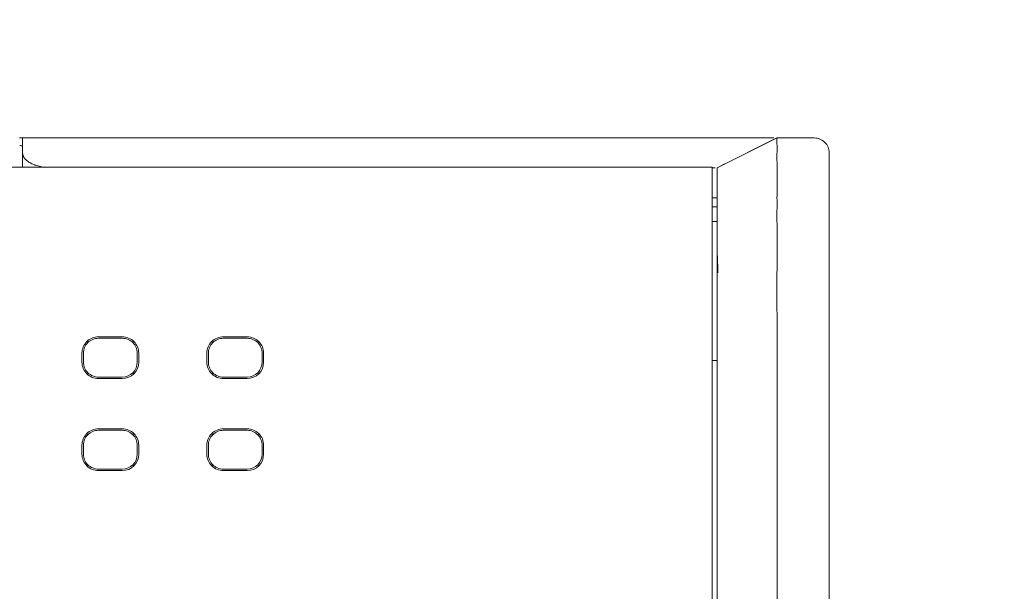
# Model space of a CAD drawing. Header units: millimetres. Extents: x -1114 to 1396, y -630 to 631.
# Tile 659 of 780: x 456 to 489, y 154 to 173. Entities that reach past the tile are written whole.
import ezdxf

# ---------------------------------------------------------------- set-up
doc = ezdxf.new("R2010")
doc.units = ezdxf.units.MM
doc.header["$MEASUREMENT"] = 0

msp = doc.modelspace()

# ---------------------------------------------------------------- linework, layer by layer
at = {"lineweight": 18}
for points, knots in [([(1038.9843, -629.7647), (1038.9843, -629.7647), (-1111.4882, -629.7647), (-1111.4882, -629.7647), (-1111.4882, -629.7647), (-1111.4882, -629.7647), (-1111.4882, 630.7883), (-1111.4882, 630.7883), (-1111.4882, 630.7883), (-1111.4882, 630.7883), (1038.9843, 630.7883), (1038.9843, 630.7883)], [0, 0, 0, 0, 0.3333333, 0.3333333, 0.3333333, 0.3333333, 0.6666667, 0.6666667, 0.6666667, 0.6666667, 1, 1, 1, 1]), ([(476.5767, 168.8846), (476.0942, 168.8846), (475.6179, 168.8846), (475.1319, 168.8846), (475.1319, 168.8846), (474.6459, 168.8846), (474.1501, 168.8846), (473.6862, 168.8846), (473.6862, 168.8846), (473.2223, 168.8846), (472.7903, 168.8846), (472.3582, 168.8846), (472.3582, 168.8846), (467.0527, 168.8846), (461.7444, 168.8846), (456.4341, 168.8846), (456.4341, 168.8846), (456.3201, 168.8846), (456.206, 168.8846), (456.092, 168.8846)], [0, 0, 0, 0, 0.2, 0.2, 0.2, 0.2, 0.4, 0.4, 0.4, 0.4, 0.6, 0.6, 0.6, 0.6, 0.8, 0.8, 0.8, 0.8, 1, 1, 1, 1]), ([(456.092, 168.3846), (456.092, 168.3916), (456.092, 168.3985), (456.092, 168.4054), (456.092, 168.4054), (456.092, 168.5652), (456.092, 168.7249), (456.092, 168.8846)], [0, 0, 0, 0, 0.5, 0.5, 0.5, 0.5, 1, 1, 1, 1]), ([(481.1467, 168.8846), (481.1083, 168.8846), (481.0653, 168.8846), (481.0175, 168.8846), (481.0175, 168.8846), (480.9696, 168.8846), (480.9171, 168.8846), (480.8596, 168.8846), (480.8596, 168.8846), (480.8021, 168.8846), (480.7398, 168.8846), (480.6726, 168.8846), (480.6726, 168.8846), (480.639, 168.8846), (480.6042, 168.8846), (480.5681, 168.8846), (480.5681, 168.8846), (480.532, 168.8846), (480.495, 168.8846), (480.457, 168.8846), (480.457, 168.8846), (480.381, 168.8846), (480.3011, 168.8846), (480.2175, 168.8846), (480.2175, 168.8846), (480.1339, 168.8846), (480.0465, 168.8846), (479.9555, 168.8846), (479.9555, 168.8846), (479.8644, 168.8846), (479.7696, 168.8846), (479.6709, 168.8846), (479.6709, 168.8846), (479.6463, 168.8846), (479.6214, 168.8846), (479.5962, 168.8846), (479.5962, 168.8846), (479.5711, 168.8846), (479.5457, 168.8846), (479.5202, 168.8846), (479.5202, 168.8846), (479.4693, 168.8846), (479.4178, 168.8846), (479.3657, 168.8846), (479.3657, 168.8846), (479.2615, 168.8846), (479.155, 168.8846), (479.0463, 168.8846), (479.0463, 168.8846), (478.9377, 168.8846), (478.8268, 168.8846), (478.7137, 168.8846), (478.7137, 168.8846), (478.6006, 168.8846), (478.4851, 168.8846), (478.3674, 168.8846), (478.3674, 168.8846), (478.3086, 168.8846), (478.2496, 168.8846), (478.1905, 168.8846), (478.1905, 168.8846), (478.161, 168.8846), (478.1314, 168.8846), (478.1018, 168.8846), (478.1018, 168.8846), (478.0722, 168.8846), (478.0427, 168.8846), (478.013, 168.8846), (478.013, 168.8846), (477.5391, 168.8846), (477.0563, 168.8846), (476.5767, 168.8846)], [0, 0, 0, 0, 0.0555556, 0.0555556, 0.0555556, 0.0555556, 0.1111111, 0.1111111, 0.1111111, 0.1111111, 0.1666667, 0.1666667, 0.1666667, 0.1666667, 0.2222222, 0.2222222, 0.2222222, 0.2222222, 0.2777778, 0.2777778, 0.2777778, 0.2777778, 0.3333333, 0.3333333, 0.3333333, 0.3333333, 0.3888889, 0.3888889, 0.3888889, 0.3888889, 0.4444444, 0.4444444, 0.4444444, 0.4444444, 0.5, 0.5, 0.5, 0.5, 0.5555556, 0.5555556, 0.5555556, 0.5555556, 0.6111111, 0.6111111, 0.6111111, 0.6111111, 0.6666667, 0.6666667, 0.6666667, 0.6666667, 0.7222222, 0.7222222, 0.7222222, 0.7222222, 0.7777778, 0.7777778, 0.7777778, 0.7777778, 0.8333333, 0.8333333, 0.8333333, 0.8333333, 0.8888889, 0.8888889, 0.8888889, 0.8888889, 0.9444444, 0.9444444, 0.9444444, 0.9444444, 1, 1, 1, 1]), ([(481.3456, 168.8846), (481.3478, 168.8846), (481.3473, 168.8817), (481.3459, 168.8761), (481.3459, 168.8761), (481.3445, 168.8704), (481.3422, 168.862), (481.3405, 168.8508), (481.3405, 168.8508), (481.3388, 168.8396), (481.3377, 168.8256), (481.3386, 168.8089), (481.3386, 168.8089), (481.3388, 168.8047), (481.3392, 168.8004), (481.3396, 168.7958), (481.3396, 168.7958), (481.3401, 168.7913), (481.3404, 168.7866), (481.3408, 168.7817), (481.3408, 168.7817), (481.3416, 168.772), (481.3422, 168.7615), (481.3428, 168.7504), (481.3428, 168.7504), (481.3434, 168.7392), (481.3438, 168.7273), (481.3442, 168.7148), (481.3442, 168.7148), (481.3446, 168.7022), (481.345, 168.689), (481.3452, 168.6751), (481.3452, 168.6751), (481.3458, 168.6475), (481.346, 168.6173), (481.3461, 168.5846), (481.3461, 168.5846), (481.3462, 168.5194), (481.3457, 168.4443), (481.3453, 168.3594), (481.3453, 168.3594), (481.3452, 168.3381), (481.3452, 168.3163), (481.3451, 168.2938), (481.3451, 168.2938), (481.3451, 168.2713), (481.345, 168.2482), (481.345, 168.2245), (481.345, 168.2245), (481.345, 168.177), (481.3453, 168.1276), (481.3455, 168.0764), (481.3455, 168.0764), (481.3458, 167.9739), (481.3457, 167.8638), (481.3456, 167.7464), (481.3456, 167.7464), (481.3456, 167.6876), (481.3456, 167.627), (481.3456, 167.5645), (481.3456, 167.5645), (481.3456, 167.5332), (481.3456, 167.5014), (481.3456, 167.4693), (481.3456, 167.4693), (481.3456, 167.4371), (481.3457, 167.4046), (481.3457, 167.3717), (481.3457, 167.3717), (481.3457, 167.2404), (481.3456, 167.104), (481.3455, 166.9624)], [0, 0, 0, 0, 0.0555556, 0.0555556, 0.0555556, 0.0555556, 0.1111111, 0.1111111, 0.1111111, 0.1111111, 0.1666667, 0.1666667, 0.1666667, 0.1666667, 0.2222222, 0.2222222, 0.2222222, 0.2222222, 0.2777778, 0.2777778, 0.2777778, 0.2777778, 0.3333333, 0.3333333, 0.3333333, 0.3333333, 0.3888889, 0.3888889, 0.3888889, 0.3888889, 0.4444444, 0.4444444, 0.4444444, 0.4444444, 0.5, 0.5, 0.5, 0.5, 0.5555556, 0.5555556, 0.5555556, 0.5555556, 0.6111111, 0.6111111, 0.6111111, 0.6111111, 0.6666667, 0.6666667, 0.6666667, 0.6666667, 0.7222222, 0.7222222, 0.7222222, 0.7222222, 0.7777778, 0.7777778, 0.7777778, 0.7777778, 0.8333333, 0.8333333, 0.8333333, 0.8333333, 0.8888889, 0.8888889, 0.8888889, 0.8888889, 0.9444444, 0.9444444, 0.9444444, 0.9444444, 1, 1, 1, 1]), ([(483.0923, 168.3846), (483.0923, 168.5172), (483.0397, 168.6444), (482.9459, 168.7382), (482.9459, 168.7382), (482.8521, 168.8319), (482.7249, 168.8846), (482.5923, 168.8846)], [0, 0, 0, 0, 0.5, 0.5, 0.5, 0.5, 1, 1, 1, 1]), ([(455.995, 168.63), (456.0022, 168.6296), (456.009, 168.6292), (456.0153, 168.6288), (456.0153, 168.6288), (456.0404, 168.6273), (456.0595, 168.6262), (456.0724, 168.6254), (456.0724, 168.6254), (456.0757, 168.6252), (456.0785, 168.6251), (456.081, 168.6249), (456.081, 168.6249), (456.0834, 168.6248), (456.0854, 168.6247), (456.0871, 168.6246), (456.0871, 168.6246), (456.0903, 168.6244), (456.092, 168.6243), (456.092, 168.6243)], [0, 0, 0, 0, 0.2, 0.2, 0.2, 0.2, 0.4, 0.4, 0.4, 0.4, 0.6, 0.6, 0.6, 0.6, 0.8, 0.8, 0.8, 0.8, 1, 1, 1, 1]), ([(456.092, 168.3846), (456.092, 168.3536), (456.0977, 168.3229), (456.1092, 168.2923), (456.1092, 168.2923), (456.112, 168.2846), (456.1153, 168.277), (456.1189, 168.2694), (456.1189, 168.2694), (456.1225, 168.2617), (456.1265, 168.2541), (456.1308, 168.2465), (456.1308, 168.2465), (456.1395, 168.2314), (456.1496, 168.2165), (456.1612, 168.2018), (456.1612, 168.2018), (456.1727, 168.1872), (456.1856, 168.1728), (456.2, 168.1586), (456.2, 168.1586), (456.2071, 168.1515), (456.2147, 168.1445), (456.2226, 168.1375), (456.2226, 168.1375), (456.2305, 168.1305), (456.2388, 168.1236), (456.2474, 168.1169), (456.2474, 168.1169), (456.2818, 168.0898), (456.3212, 168.0644), (456.3659, 168.0408), (456.3659, 168.0408), (456.3882, 168.029), (456.4118, 168.0177), (456.4369, 168.0068), (456.4369, 168.0068), (456.4494, 168.0014), (456.4623, 167.9961), (456.4754, 167.9909), (456.4754, 167.9909), (456.4885, 167.9858), (456.5018, 167.9809), (456.5154, 167.9761), (456.5154, 167.9761), (456.5697, 167.9569), (456.6279, 167.9404), (456.6901, 167.9268), (456.6901, 167.9268), (456.7056, 167.9233), (456.7214, 167.9201), (456.7375, 167.9171), (456.7375, 167.9171), (456.7536, 167.914), (456.77, 167.9112), (456.7863, 167.9085), (456.7863, 167.9085), (456.8031, 167.9058), (456.82, 167.9034), (456.8369, 167.9011)], [0, 0, 0, 0, 0.0666667, 0.0666667, 0.0666667, 0.0666667, 0.1333333, 0.1333333, 0.1333333, 0.1333333, 0.2, 0.2, 0.2, 0.2, 0.2666667, 0.2666667, 0.2666667, 0.2666667, 0.3333333, 0.3333333, 0.3333333, 0.3333333, 0.4, 0.4, 0.4, 0.4, 0.4666667, 0.4666667, 0.4666667, 0.4666667, 0.5333333, 0.5333333, 0.5333333, 0.5333333, 0.6, 0.6, 0.6, 0.6, 0.6666667, 0.6666667, 0.6666667, 0.6666667, 0.7333333, 0.7333333, 0.7333333, 0.7333333, 0.8, 0.8, 0.8, 0.8, 0.8666667, 0.8666667, 0.8666667, 0.8666667, 0.9333333, 0.9333333, 0.9333333, 0.9333333, 1, 1, 1, 1]), ([(479.1762, 167.8846), (479.1818, 167.8846), (479.1874, 167.8846), (479.1927, 167.8846), (479.1927, 167.8846), (479.2177, 167.8846), (479.2397, 167.8846), (479.2588, 167.8846), (479.2588, 167.8846), (479.2649, 167.8845), (479.2706, 167.8845), (479.2761, 167.8845)], [0, 0, 0, 0, 0.3333333, 0.3333333, 0.3333333, 0.3333333, 0.6666667, 0.6666667, 0.6666667, 0.6666667, 1, 1, 1, 1]), ([(479.3457, 165.5145), (479.3457, 165.6573), (479.3457, 165.8008), (479.3457, 165.9433), (479.3457, 165.9433), (479.3457, 165.979), (479.3457, 166.0145), (479.3457, 166.05), (479.3457, 166.05), (479.3457, 166.0855), (479.3457, 166.1209), (479.3457, 166.1562), (479.3457, 166.1562), (479.3457, 166.2269), (479.3457, 166.2971), (479.3457, 166.3671), (479.3457, 166.3671), (479.3457, 166.402), (479.3457, 166.437), (479.3457, 166.4717), (479.3457, 166.4717), (479.3457, 166.5064), (479.3457, 166.5407), (479.3457, 166.5746), (479.3457, 166.5746), (479.3457, 166.6422), (479.3457, 166.7082), (479.3457, 166.7724), (479.3457, 166.7724), (479.3457, 166.8367), (479.3457, 166.8991), (479.3457, 166.9599), (479.3457, 166.9599), (479.3457, 166.9902), (479.3457, 167.0202), (479.3457, 167.0497), (479.3457, 167.0497), (479.3457, 167.0644), (479.3457, 167.0791), (479.3457, 167.0935), (479.3457, 167.0935), (479.3457, 167.1079), (479.3457, 167.1222), (479.3457, 167.1363), (479.3457, 167.1363), (479.3457, 167.1926), (479.3457, 167.2462), (479.3457, 167.297), (479.3457, 167.297), (479.3457, 167.3478), (479.3457, 167.3958), (479.3457, 167.4411), (479.3457, 167.4411), (479.3457, 167.4637), (479.3457, 167.4856), (479.3457, 167.5068), (479.3457, 167.5068), (479.3457, 167.528), (479.3457, 167.5485), (479.3457, 167.568), (479.3457, 167.568), (479.3457, 167.607), (479.3457, 167.6425), (479.3457, 167.6745), (479.3457, 167.6745), (479.3457, 167.7065), (479.3457, 167.735), (479.3457, 167.7601), (479.3457, 167.7601), (479.3457, 167.7726), (479.3457, 167.7842), (479.3457, 167.7949), (479.3457, 167.7949), (479.3457, 167.8056), (479.3457, 167.8155), (479.3457, 167.8243), (479.3457, 167.8243), (479.3457, 167.8419), (479.3457, 167.8556), (479.3457, 167.8651), (479.3457, 167.8651), (479.3457, 167.8747), (479.3457, 167.8802), (479.3457, 167.8813)], [0, 0, 0, 0, 0.047619, 0.047619, 0.047619, 0.047619, 0.0952381, 0.0952381, 0.0952381, 0.0952381, 0.1428571, 0.1428571, 0.1428571, 0.1428571, 0.1904762, 0.1904762, 0.1904762, 0.1904762, 0.2380952, 0.2380952, 0.2380952, 0.2380952, 0.2857143, 0.2857143, 0.2857143, 0.2857143, 0.3333333, 0.3333333, 0.3333333, 0.3333333, 0.3809524, 0.3809524, 0.3809524, 0.3809524, 0.4285714, 0.4285714, 0.4285714, 0.4285714, 0.4761905, 0.4761905, 0.4761905, 0.4761905, 0.5238095, 0.5238095, 0.5238095, 0.5238095, 0.5714286, 0.5714286, 0.5714286, 0.5714286, 0.6190476, 0.6190476, 0.6190476, 0.6190476, 0.6666667, 0.6666667, 0.6666667, 0.6666667, 0.7142857, 0.7142857, 0.7142857, 0.7142857, 0.7619048, 0.7619048, 0.7619048, 0.7619048, 0.8095238, 0.8095238, 0.8095238, 0.8095238, 0.8571429, 0.8571429, 0.8571429, 0.8571429, 0.9047619, 0.9047619, 0.9047619, 0.9047619, 0.952381, 0.952381, 0.952381, 0.952381, 1, 1, 1, 1]), ([(481.3455, 166.9624), (481.3454, 166.8499), (481.3457, 166.7348), (481.3458, 166.6179), (481.3458, 166.6179), (481.3458, 166.501), (481.3455, 166.3827), (481.344, 166.2631)], [0, 0, 0, 0, 0.5, 0.5, 0.5, 0.5, 1, 1, 1, 1]), ([(481.344, 166.2626), (481.3432, 166.1999), (481.344, 166.137), (481.3449, 166.074), (481.3449, 166.074), (481.3459, 166.0109), (481.3469, 165.9478), (481.3459, 165.8846)], [0, 0, 0, 0, 0.5, 0.5, 0.5, 0.5, 1, 1, 1, 1]), ([(481.3497, 116.995), (481.3429, 117.4939), (481.3452, 117.9927), (481.3458, 118.4916), (481.3458, 118.4916), (481.3463, 118.9904), (481.3458, 119.4893), (481.3456, 119.9881), (481.3456, 119.9881), (481.3454, 120.487), (481.3455, 120.9858), (481.3455, 121.4847), (481.3455, 121.4847), (481.3455, 121.9835), (481.3455, 122.4824), (481.3455, 122.9812), (481.3455, 122.9812), (481.3456, 124.9766), (481.3456, 126.972), (481.3456, 128.9674), (481.3456, 128.9674), (481.3457, 132.9582), (481.3457, 136.949), (481.3457, 140.9398), (481.3457, 140.9398), (481.3457, 144.9306), (481.3456, 148.9214), (481.3456, 152.9122), (481.3456, 152.9122), (481.3456, 153.9099), (481.3456, 154.9076), (481.3456, 155.9053), (481.3456, 155.9053), (481.3456, 156.903), (481.3455, 157.9007), (481.3456, 158.8984), (481.3456, 158.8984), (481.3456, 159.8961), (481.346, 160.8938), (481.3459, 161.8915), (481.3459, 161.8915), (481.3458, 162.1409), (481.3458, 162.3904), (481.3457, 162.6398), (481.3457, 162.6398), (481.3456, 162.8892), (481.3454, 163.1386), (481.3453, 163.3881), (481.3453, 163.3881), (481.3451, 163.8869), (481.3451, 164.3858), (481.3462, 164.8846)], [0, 0, 0, 0, 0.0769231, 0.0769231, 0.0769231, 0.0769231, 0.1538462, 0.1538462, 0.1538462, 0.1538462, 0.2307692, 0.2307692, 0.2307692, 0.2307692, 0.3076923, 0.3076923, 0.3076923, 0.3076923, 0.3846154, 0.3846154, 0.3846154, 0.3846154, 0.4615385, 0.4615385, 0.4615385, 0.4615385, 0.5384615, 0.5384615, 0.5384615, 0.5384615, 0.6153846, 0.6153846, 0.6153846, 0.6153846, 0.6923077, 0.6923077, 0.6923077, 0.6923077, 0.7692308, 0.7692308, 0.7692308, 0.7692308, 0.8461538, 0.8461538, 0.8461538, 0.8461538, 0.9230769, 0.9230769, 0.9230769, 0.9230769, 1, 1, 1, 1]), ([(479.3457, 117.5828), (479.3457, 117.9543), (479.3457, 118.333), (479.3457, 118.7014), (479.3457, 118.7014), (479.3457, 119.0699), (479.3457, 119.4283), (479.3457, 119.8195), (479.3457, 119.8195), (479.3457, 120.2108), (479.3457, 120.635), (479.3457, 121.059), (479.3457, 121.059), (479.3457, 133.1486), (479.3457, 145.0871), (479.3457, 157.2073), (479.3457, 157.2073), (479.3457, 158.0798), (479.3457, 158.9531), (479.3457, 159.7587), (479.3457, 159.7587), (479.3457, 160.5643), (479.3457, 161.3021), (479.3457, 162.061), (479.3457, 162.061), (479.3457, 162.8199), (479.3457, 163.5998), (479.3457, 164.3637)], [0, 0, 0, 0, 0.1428571, 0.1428571, 0.1428571, 0.1428571, 0.2857143, 0.2857143, 0.2857143, 0.2857143, 0.4285714, 0.4285714, 0.4285714, 0.4285714, 0.5714286, 0.5714286, 0.5714286, 0.5714286, 0.7142857, 0.7142857, 0.7142857, 0.7142857, 0.8571429, 0.8571429, 0.8571429, 0.8571429, 1, 1, 1, 1]), ([(458.6286, 162.2268), (458.4827, 162.2268), (458.3428, 162.1689), (458.2396, 162.0657), (458.2396, 162.0657), (458.1365, 161.9626), (458.0785, 161.8226), (458.0785, 161.6768)], [0, 0, 0, 0, 0.5, 0.5, 0.5, 0.5, 1, 1, 1, 1]), ([(458.6286, 162.1768), (458.496, 162.1768), (458.3688, 162.1241), (458.275, 162.0303), (458.275, 162.0303), (458.1813, 161.9365), (458.1286, 161.8094), (458.1286, 161.6768)], [0, 0, 0, 0, 0.5, 0.5, 0.5, 0.5, 1, 1, 1, 1]), ([(459.9787, 161.6768), (459.9787, 161.8226), (459.9207, 161.9626), (459.8176, 162.0657), (459.8176, 162.0657), (459.7144, 162.1689), (459.5745, 162.2268), (459.4286, 162.2268)], [0, 0, 0, 0, 0.5, 0.5, 0.5, 0.5, 1, 1, 1, 1]), ([(459.9286, 161.6768), (459.9286, 161.8094), (459.8759, 161.9365), (459.7822, 162.0303), (459.7822, 162.0303), (459.6884, 162.1241), (459.5612, 162.1768), (459.4286, 162.1768)], [0, 0, 0, 0, 0.5, 0.5, 0.5, 0.5, 1, 1, 1, 1]), ([(462.8095, 162.2268), (462.6636, 162.2268), (462.5237, 162.1689), (462.4205, 162.0657), (462.4205, 162.0657), (462.3173, 161.9626), (462.2594, 161.8226), (462.2594, 161.6768)], [0, 0, 0, 0, 0.5, 0.5, 0.5, 0.5, 1, 1, 1, 1]), ([(462.8095, 162.1768), (462.6768, 162.1768), (462.5497, 162.1241), (462.4559, 162.0303), (462.4559, 162.0303), (462.3621, 161.9365), (462.3095, 161.8094), (462.3095, 161.6768)], [0, 0, 0, 0, 0.5, 0.5, 0.5, 0.5, 1, 1, 1, 1]), ([(464.1595, 161.6768), (464.1595, 161.8226), (464.1016, 161.9626), (463.9984, 162.0657), (463.9984, 162.0657), (463.8953, 162.1689), (463.7553, 162.2268), (463.6095, 162.2268)], [0, 0, 0, 0, 0.5, 0.5, 0.5, 0.5, 1, 1, 1, 1]), ([(464.1095, 161.6768), (464.1095, 161.8094), (464.0568, 161.9365), (463.963, 162.0303), (463.963, 162.0303), (463.8692, 162.1241), (463.7421, 162.1768), (463.6095, 162.1768)], [0, 0, 0, 0, 0.5, 0.5, 0.5, 0.5, 1, 1, 1, 1]), ([(458.0785, 161.3768), (458.0785, 161.2309), (458.1365, 161.091), (458.2396, 160.9878), (458.2396, 160.9878), (458.3428, 160.8846), (458.4827, 160.8267), (458.6286, 160.8267)], [0, 0, 0, 0, 0.5, 0.5, 0.5, 0.5, 1, 1, 1, 1]), ([(458.1286, 161.3768), (458.1286, 161.2442), (458.1813, 161.117), (458.275, 161.0232), (458.275, 161.0232), (458.3688, 160.9294), (458.496, 160.8768), (458.6286, 160.8768)], [0, 0, 0, 0, 0.5, 0.5, 0.5, 0.5, 1, 1, 1, 1]), ([(462.2594, 161.3768), (462.2594, 161.2309), (462.3173, 161.091), (462.4205, 160.9878), (462.4205, 160.9878), (462.5237, 160.8846), (462.6636, 160.8267), (462.8095, 160.8267)], [0, 0, 0, 0, 0.5, 0.5, 0.5, 0.5, 1, 1, 1, 1]), ([(462.3095, 161.3768), (462.3095, 161.2442), (462.3621, 161.117), (462.4559, 161.0232), (462.4559, 161.0232), (462.5497, 160.9294), (462.6768, 160.8768), (462.8095, 160.8768)], [0, 0, 0, 0, 0.5, 0.5, 0.5, 0.5, 1, 1, 1, 1]), ([(458.6286, 159.1443), (458.4827, 159.1443), (458.3428, 159.0864), (458.2396, 158.9832), (458.2396, 158.9832), (458.1365, 158.8801), (458.0785, 158.7401), (458.0785, 158.5943)], [0, 0, 0, 0, 0.5, 0.5, 0.5, 0.5, 1, 1, 1, 1]), ([(458.6286, 159.0943), (458.496, 159.0943), (458.3688, 159.0416), (458.275, 158.9478), (458.275, 158.9478), (458.1813, 158.854), (458.1286, 158.7269), (458.1286, 158.5943)], [0, 0, 0, 0, 0.5, 0.5, 0.5, 0.5, 1, 1, 1, 1]), ([(459.9787, 158.5943), (459.9787, 158.7401), (459.9207, 158.8801), (459.8176, 158.9832), (459.8176, 158.9832), (459.7144, 159.0864), (459.5745, 159.1443), (459.4286, 159.1443)], [0, 0, 0, 0, 0.5, 0.5, 0.5, 0.5, 1, 1, 1, 1]), ([(459.9286, 158.5943), (459.9286, 158.7269), (459.8759, 158.854), (459.7822, 158.9478), (459.7822, 158.9478), (459.6884, 159.0416), (459.5612, 159.0943), (459.4286, 159.0943)], [0, 0, 0, 0, 0.5, 0.5, 0.5, 0.5, 1, 1, 1, 1]), ([(462.8095, 159.1443), (462.6636, 159.1443), (462.5237, 159.0864), (462.4205, 158.9832), (462.4205, 158.9832), (462.3173, 158.8801), (462.2594, 158.7401), (462.2594, 158.5943)], [0, 0, 0, 0, 0.5, 0.5, 0.5, 0.5, 1, 1, 1, 1]), ([(462.8095, 159.0943), (462.6768, 159.0943), (462.5497, 159.0416), (462.4559, 158.9478), (462.4559, 158.9478), (462.3621, 158.854), (462.3095, 158.7269), (462.3095, 158.5943)], [0, 0, 0, 0, 0.5, 0.5, 0.5, 0.5, 1, 1, 1, 1]), ([(464.1595, 158.5943), (464.1595, 158.7401), (464.1016, 158.8801), (463.9984, 158.9832), (463.9984, 158.9832), (463.8953, 159.0864), (463.7553, 159.1443), (463.6095, 159.1443)], [0, 0, 0, 0, 0.5, 0.5, 0.5, 0.5, 1, 1, 1, 1]), ([(464.1095, 158.5943), (464.1095, 158.7269), (464.0568, 158.854), (463.963, 158.9478), (463.963, 158.9478), (463.8692, 159.0416), (463.7421, 159.0943), (463.6095, 159.0943)], [0, 0, 0, 0, 0.5, 0.5, 0.5, 0.5, 1, 1, 1, 1]), ([(458.0785, 158.2943), (458.0785, 158.1484), (458.1365, 158.0085), (458.2396, 157.9053), (458.2396, 157.9053), (458.3428, 157.8021), (458.4827, 157.7442), (458.6286, 157.7442)], [0, 0, 0, 0, 0.5, 0.5, 0.5, 0.5, 1, 1, 1, 1]), ([(458.1286, 158.2943), (458.1286, 158.1617), (458.1813, 158.0345), (458.275, 157.9407), (458.275, 157.9407), (458.3688, 157.8469), (458.496, 157.7943), (458.6286, 157.7943)], [0, 0, 0, 0, 0.5, 0.5, 0.5, 0.5, 1, 1, 1, 1]), ([(462.2594, 158.2943), (462.2594, 158.1484), (462.3173, 158.0085), (462.4205, 157.9053), (462.4205, 157.9053), (462.5237, 157.8021), (462.6636, 157.7442), (462.8095, 157.7442)], [0, 0, 0, 0, 0.5, 0.5, 0.5, 0.5, 1, 1, 1, 1]), ([(462.3095, 158.2943), (462.3095, 158.1617), (462.3621, 158.0345), (462.4559, 157.9407), (462.4559, 157.9407), (462.5497, 157.8469), (462.6768, 157.7943), (462.8095, 157.7943)], [0, 0, 0, 0, 0.5, 0.5, 0.5, 0.5, 1, 1, 1, 1])]:
    msp.add_open_spline(points, degree=3, knots=knots, dxfattribs=at)
for points in [[(456.092, 168.8846), (456.092, 168.8846), (455.992, 168.8846), (455.992, 168.8846)], [(481.3449, 168.8846), (481.3449, 168.8846), (479.3456, 167.8848), (479.3456, 167.8848)], [(481.3534, 168.8846), (481.3534, 168.8846), (479.3457, 167.8813), (479.3457, 167.8813)], [(481.1467, 168.8846), (481.1843, 168.8846), (481.2161, 168.8846), (481.2426, 168.8846)], [(481.3456, 168.8846), (481.3456, 168.8846), (482.5923, 168.8846), (482.5923, 168.8846)], [(481.3459, 168.8846), (481.3459, 168.8846), (482.5923, 168.8846), (482.5923, 168.8846)], [(456.092, 167.9062), (456.092, 167.9062), (456.092, 168.3846), (456.092, 168.3846)], [(483.0923, 168.3846), (483.0923, 168.3846), (483.0923, 165.8846), (483.0923, 165.8846)], [(422.9676, 167.9062), (422.9676, 167.9062), (479.1732, 167.9062), (479.1732, 167.9062)], [(479.1732, 167.9062), (479.1732, 167.9062), (422.9676, 167.9062), (422.9676, 167.9062)], [(479.1732, 167.9062), (479.1732, 167.9062), (479.1732, 165.9062), (479.1732, 165.9062)], [(479.5845, 168.0165), (479.5845, 168.0165), (479.3316, 167.8776), (479.3316, 167.8776)], [(479.1732, 166.8846), (479.1732, 166.8846), (479.3457, 166.8846), (479.3457, 166.8846)], [(479.3454, 166.5846), (479.3454, 166.5846), (479.173, 166.5846), (479.173, 166.5846)], [(479.1729, 166.0846), (479.1729, 166.0846), (479.3456, 166.0846), (479.3456, 166.0846)], [(479.1732, 165.9062), (479.1732, 165.9062), (479.1732, 115.9062), (479.1732, 115.9062)], [(481.3482, 165.5408), (481.3487, 165.6554), (481.3441, 165.77), (481.3459, 165.8846)], [(483.0923, 115.8846), (483.0923, 115.8846), (483.0923, 165.8846), (483.0923, 165.8846)], [(483.0923, 165.8846), (483.0923, 165.8846), (483.0923, 115.8846), (483.0923, 115.8846)], [(479.3457, 164.939), (479.3457, 165.1307), (479.3457, 165.3227), (479.3457, 165.5145)], [(481.3462, 164.8846), (481.3466, 165.1033), (481.3473, 165.3221), (481.3482, 165.5408)], [(479.3457, 164.8846), (479.3457, 164.9027), (479.3457, 164.9209), (479.3457, 164.939)], [(479.3457, 164.3637), (479.3457, 164.5367), (479.3457, 164.7108), (479.3457, 164.8846)], [(479.3482, 164.9407), (479.3482, 164.9407), (479.3633, 164.3741), (479.3633, 164.3741)], [(458.6286, 162.2268), (458.6286, 162.2268), (459.4286, 162.2268), (459.4286, 162.2268)], [(458.6286, 162.1768), (458.6286, 162.1768), (459.4286, 162.1768), (459.4286, 162.1768)], [(462.8095, 162.2268), (462.8095, 162.2268), (463.6095, 162.2268), (463.6095, 162.2268)], [(462.8095, 162.1768), (462.8095, 162.1768), (463.6095, 162.1768), (463.6095, 162.1768)], [(458.275, 162.0303), (458.275, 162.0303), (458.2403, 162.065), (458.2403, 162.065)], [(459.7822, 162.0303), (459.7822, 162.0303), (459.8169, 162.065), (459.8169, 162.065)], [(462.4212, 162.065), (462.4212, 162.065), (462.4559, 162.0303), (462.4559, 162.0303)], [(463.963, 162.0303), (463.963, 162.0303), (463.9977, 162.065), (463.9977, 162.065)], [(458.0785, 161.6768), (458.0785, 161.6768), (458.0785, 161.3768), (458.0785, 161.3768)], [(458.1286, 161.3768), (458.1286, 161.3768), (458.1286, 161.6768), (458.1286, 161.6768)], [(459.9286, 161.6768), (459.9286, 161.6768), (459.9286, 161.3768), (459.9286, 161.3768)], [(459.9787, 161.6768), (459.9787, 161.6768), (459.9787, 161.3768), (459.9787, 161.3768)], [(462.2594, 161.6768), (462.2594, 161.6768), (462.2594, 161.3768), (462.2594, 161.3768)], [(462.3095, 161.3768), (462.3095, 161.3768), (462.3095, 161.6768), (462.3095, 161.6768)], [(464.1095, 161.6768), (464.1095, 161.6768), (464.1095, 161.3768), (464.1095, 161.3768)], [(464.1595, 161.3768), (464.1595, 161.3768), (464.1595, 161.6768), (464.1595, 161.6768)], [(459.4286, 160.8768), (459.7047, 160.8768), (459.9286, 161.1006), (459.9286, 161.3768)], [(459.4286, 160.8267), (459.7324, 160.8267), (459.9787, 161.073), (459.9787, 161.3768)], [(463.6095, 160.8768), (463.8856, 160.8768), (464.1095, 161.1006), (464.1095, 161.3768)], [(463.6095, 160.8267), (463.9132, 160.8267), (464.1595, 161.073), (464.1595, 161.3768)], [(479.3452, 161.4346), (479.3452, 161.4346), (479.173, 161.4346), (479.173, 161.4346)], [(458.2403, 160.9885), (458.2403, 160.9885), (458.275, 161.0232), (458.275, 161.0232)], [(459.4286, 160.8768), (459.4286, 160.8768), (458.6286, 160.8768), (458.6286, 160.8768)], [(459.8169, 160.9885), (459.8169, 160.9885), (459.7822, 161.0232), (459.7822, 161.0232)], [(462.4559, 161.0232), (462.4559, 161.0232), (462.4212, 160.9885), (462.4212, 160.9885)], [(463.6095, 160.8768), (463.6095, 160.8768), (462.8095, 160.8768), (462.8095, 160.8768)], [(463.9977, 160.9885), (463.9977, 160.9885), (463.963, 161.0232), (463.963, 161.0232)], [(458.6286, 160.8267), (458.6286, 160.8267), (459.4286, 160.8267), (459.4286, 160.8267)], [(462.8095, 160.8267), (462.8095, 160.8267), (463.6095, 160.8267), (463.6095, 160.8267)], [(458.275, 158.9478), (458.275, 158.9478), (458.2403, 158.9825), (458.2403, 158.9825)], [(458.6286, 159.1443), (458.6286, 159.1443), (459.4286, 159.1443), (459.4286, 159.1443)], [(458.6286, 159.0943), (458.6286, 159.0943), (459.4286, 159.0943), (459.4286, 159.0943)], [(459.8169, 158.9825), (459.8169, 158.9825), (459.7822, 158.9478), (459.7822, 158.9478)], [(462.4559, 158.9478), (462.4559, 158.9478), (462.4212, 158.9825), (462.4212, 158.9825)], [(462.8095, 159.1443), (462.8095, 159.1443), (463.6095, 159.1443), (463.6095, 159.1443)], [(462.8095, 159.0943), (462.8095, 159.0943), (463.6095, 159.0943), (463.6095, 159.0943)], [(463.963, 158.9478), (463.963, 158.9478), (463.9977, 158.9825), (463.9977, 158.9825)], [(458.0785, 158.5943), (458.0785, 158.5943), (458.0785, 158.2943), (458.0785, 158.2943)], [(458.1286, 158.2943), (458.1286, 158.2943), (458.1286, 158.5943), (458.1286, 158.5943)], [(459.9286, 158.5943), (459.9286, 158.5943), (459.9286, 158.2943), (459.9286, 158.2943)], [(459.9787, 158.5943), (459.9787, 158.5943), (459.9787, 158.2943), (459.9787, 158.2943)], [(462.2594, 158.5943), (462.2594, 158.5943), (462.2594, 158.2943), (462.2594, 158.2943)], [(462.3095, 158.2943), (462.3095, 158.2943), (462.3095, 158.5943), (462.3095, 158.5943)], [(464.1095, 158.5943), (464.1095, 158.5943), (464.1095, 158.2943), (464.1095, 158.2943)], [(464.1595, 158.5943), (464.1595, 158.5943), (464.1595, 158.2943), (464.1595, 158.2943)], [(459.4286, 157.7943), (459.7047, 157.7943), (459.9286, 158.0181), (459.9286, 158.2943)], [(459.4286, 157.7442), (459.7324, 157.7442), (459.9787, 157.9905), (459.9787, 158.2943)], [(463.6095, 157.7943), (463.8856, 157.7943), (464.1095, 158.0181), (464.1095, 158.2943)], [(463.6095, 157.7442), (463.9132, 157.7442), (464.1595, 157.9905), (464.1595, 158.2943)], [(458.275, 157.9407), (458.275, 157.9407), (458.2403, 157.906), (458.2403, 157.906)], [(459.7822, 157.9407), (459.7822, 157.9407), (459.8169, 157.906), (459.8169, 157.906)], [(462.4559, 157.9407), (462.4559, 157.9407), (462.4212, 157.906), (462.4212, 157.906)], [(463.963, 157.9407), (463.963, 157.9407), (463.9977, 157.906), (463.9977, 157.906)], [(459.4286, 157.7943), (459.4286, 157.7943), (458.6286, 157.7943), (458.6286, 157.7943)], [(458.6286, 157.7442), (458.6286, 157.7442), (459.4286, 157.7442), (459.4286, 157.7442)], [(463.6095, 157.7943), (463.6095, 157.7943), (462.8095, 157.7943), (462.8095, 157.7943)], [(462.8095, 157.7442), (462.8095, 157.7442), (463.6095, 157.7442), (463.6095, 157.7442)]]:
    msp.add_open_spline(points, degree=3, dxfattribs=at)

doc.saveas('drawing.dxf')
